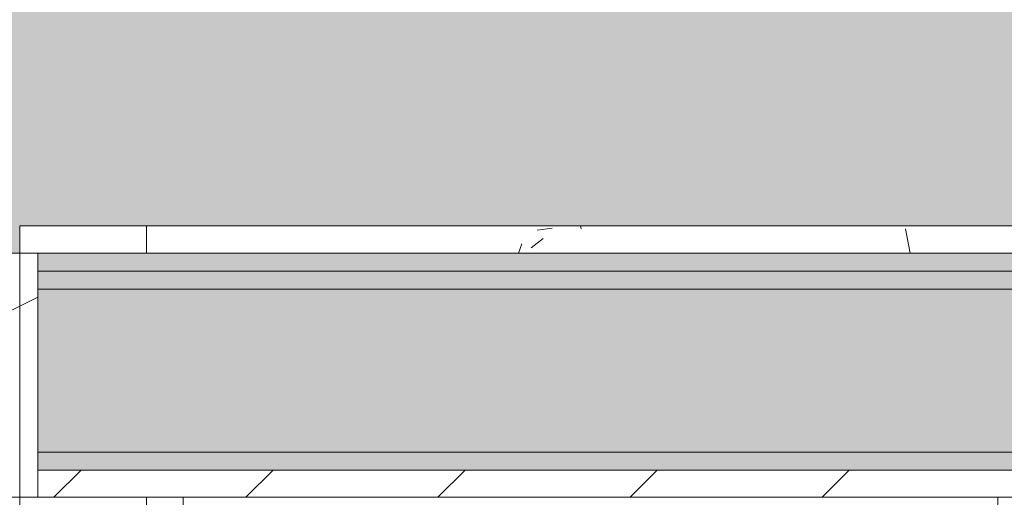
# Model space of a CAD drawing. Header units: millimetres. Extents: x 5980700 to 6194397, y -12939 to 2351883.
# Tile 369 of 587: x 6095386 to 6095930, y -1906 to -1642. Entities that reach past the tile are written whole.
import ezdxf

# ---------------------------------------------------------------- set-up
doc = ezdxf.new("R2010")
doc.units = ezdxf.units.MM
for name, color, linetype, lineweight in [('A-DOOR', 31, 'Continuous', 9), ('A-FLOR-PATT', 8, 'Continuous', 18), ('A-WALL', 113, 'Continuous', 18), ('A-WALL-PATT', 111, 'Continuous', 25)]:
    doc.layers.add(name, color=color, linetype=linetype, lineweight=lineweight)
pattern_1 = [(49.99999999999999, (0, 0), (182.184668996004, -15.93908553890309), [19.05, -209.55]), (355, (0, 0), (-35.24242749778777, 191.0566080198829), [15.24, -167.64]), (100.451, (15.182, -1.328), (146.9425016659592, 175.1166878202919), [16.19, -178.09]), (46.184, (0, 50.8), (271.0788941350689, -42.04327417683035), [28.575, -314.325]), (96.636, (22.59, 47.297), (237.4025071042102, 247.4272132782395), [24.285, -267.135]), (351.184, (0, 50.8), (237.404605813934, 247.4251178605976), [22.86, -251.46]), (21, (25.4, 38.1), (151.6148798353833, -102.2655185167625), [19.05, -209.55]), (326, (25.4, 38.1), (61.80235996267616, 184.1877424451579), [15.24, -167.64]), (71.45100000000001, (38.035, 29.578), (213.4170626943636, 81.92136778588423), [16.19, -178.09]), (37.50000000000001, (0, 0), (3.08832282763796, 84.55507579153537), [8.382, -157.226, 8.382, -161.798, -168.275]), (37.50000000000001, (0, 0), (3.08832282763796, 84.55507579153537), [-335.788, 8.382, -159.893]), (7.499999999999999, (0, 0), (66.81943811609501, 100.1807470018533), [8.382, -88.646, 8.382, -153.416, -64.135]), (7.499999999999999, (0, 0), (66.81943811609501, 100.1807470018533), [-258.826, 8.382, -55.753]), (327.5, (-56.642, 0), (135.5904877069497, -5.7289126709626), [8.382, -55.118, 8.382, -189.738, -262.89]), (327.5, (-56.642, 0), (135.5904877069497, -5.7289126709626), [-261.62, 8.382, -254.508]), (317.5, (-82.042, 0), (148.1288864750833, 25.42676126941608), [8.382, -74.168, 8.382, -123.19, -186.69]), (317.5, (-82.042, 0), (148.1288864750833, 25.42676126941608), [-214.122, 8.382, -178.308])]
pattern_2 = [(216.87, (-2504.785, 2254.841), (1249.498511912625, 833.0022321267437), [208.25, -1874.25]), (206.565, (-2254.885, 2129.891), (-416.5006794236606, -416.5003825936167), [465.661, -465.661]), (198.435, (-2254.885, 1921.641), (-832.9995359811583, -416.5008561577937), [263.4179999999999, -1053.671])]

# ---------------------------------------------------------------- blocks, each defined once
blk = doc.blocks.new('HRT-ESQ_PORTA-1FL_PCD1 - 92x210cm_100x215cm-1FL-MAD-3_0cmFolha_Maçaneta 01 - PCD-3846847-PLANTA DE CAIMENTO DE PISOS - 1 PAV_')
at = {"layer": 'A-DOOR', "lineweight": 5}
h = blk.add_hatch(dxfattribs=at)
h.set_pattern_fill('FP_139', color=256, style=0, pattern_type=2)
h.set_pattern_definition(pattern_2)
h.paths.add_polyline_path([(458.4473324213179, -67.50000000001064), (459.9999999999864, -67.50000000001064), (459.9999999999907, 67.49999999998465), (449.9999999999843, 67.49999999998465), (449.9999999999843, -67.50000000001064)])
h.paths.add_polyline_path([(-450.0000000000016, -67.50000000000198), (-450.0000000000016, 67.49999999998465), (-460.0000000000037, 67.49999999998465), (-460.0000000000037, -67.50000000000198)])
h = blk.add_hatch(dxfattribs=at)
h.set_pattern_fill('FP_139', color=256, style=0, pattern_type=2)
h.set_pattern_definition(pattern_2)
h.paths.add_polyline_path([(429.9999999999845, -67.50000000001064), (449.9999999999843, -67.50000000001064), (449.9999999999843, 67.49999999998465), (439.9999999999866, 67.49999999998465), (439.9999999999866, 37.50000000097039), (429.9999999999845, 37.07997293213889), (429.9999999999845, -67.08994063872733)])
h.paths.add_polyline_path([(-430.0000000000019, -67.50000000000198), (-430.0000000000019, 37.50000000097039), (-440.0000000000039, 37.50000000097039), (-440.0000000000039, 67.49999999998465), (-450.0000000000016, 67.49999999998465), (-450.0000000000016, -67.50000000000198)])
at = {"layer": 'A-DOOR', "color": 250, "lineweight": 5}
for p, q in [((519.99999999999, 82.50000000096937), (449.9999999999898, 82.50000000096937)), ((449.9999999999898, 82.50000000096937), (449.9999999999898, 67.50000000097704)), ((519.9999999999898, 67.50000000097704), (519.99999999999, 82.50000000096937)), ((449.9999999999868, 67.50000000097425), (439.9999999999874, 67.50000000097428)), ((449.9999999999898, 67.50000000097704), (519.9999999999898, 67.50000000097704)), ((459.9999999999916, 67.50000000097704), (449.9999999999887, 67.50000000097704)), ((449.9999999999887, 67.50000000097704), (449.9999999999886, -67.5)), ((449.9999999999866, -67.50000000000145), (449.9999999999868, 67.50000000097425)), ((459.9999999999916, -67.5), (459.9999999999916, 67.50000000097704)), ((429.9999999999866, -67.50000000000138), (449.9999999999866, -67.50000000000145)), ((519.99999999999, -67.50000000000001), (449.9999999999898, -67.50000000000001)), ((449.9999999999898, -67.50000000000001), (449.9999999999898, -82.49999999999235)), ((449.9999999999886, -67.5), (459.9999999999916, -67.5)), ((519.9999999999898, -82.49999999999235), (519.99999999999, -67.50000000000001))]:
    blk.add_line(p, q, dxfattribs=at)
blk = doc.blocks.new('BE-PMSa-MOD-ARQ-CONEXAODOFUTURO-EX-000-R_rvt-2-PLANTA DE CAIMENTO DE PISOS - 1 PAV_')
at = {"layer": 'A-FLOR-PATT', "lineweight": 5}
h = blk.add_hatch(dxfattribs=at)
h.set_pattern_fill('FP_100', color=133, style=0, pattern_type=2)
h.set_pattern_definition(pattern_1)
h.paths.add_polyline_path([(-1916.114845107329, -8177.825683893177), (-1683.614845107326, -8177.825683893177), (-1683.614845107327, -1915.841005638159), (-3033.614845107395, -1915.841005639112), (-3033.614845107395, -1900.841005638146), (-3933.614845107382, -1900.841005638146), (-3933.614845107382, -2050.841005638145), (-1818.614845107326, -2050.841005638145), (-1818.614845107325, -8042.852683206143), (-4146.617820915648, -8042.852683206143), (-4146.617820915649, -4063.841794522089), (-3970.61666258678, -4063.841794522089), (-3970.61666258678, -3457.84179452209), (-4146.617820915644, -3457.84179452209), (-4146.617820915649, -2138.841794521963), (-3970.61666258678, -2138.841794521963), (-3970.61666258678, -2050.841005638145), (-3963.614845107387, -2050.841005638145), (-3963.614845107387, -1900.841005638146), (-3973.614845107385, -1900.841005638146), (-3973.614845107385, -1915.841005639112), (-4105.616662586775, -1915.841005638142), (-4105.616662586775, -2003.84179452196), (-4281.617820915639, -2003.84179452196), (-4281.617820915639, -3592.841794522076), (-4105.61666258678, -3592.841794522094), (-4105.61666258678, -3928.841794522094), (-4281.617820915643, -3928.841794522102), (-4281.615120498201, -8177.82568389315), (-1916.459753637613, -8177.825683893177)])
h.paths.add_polyline_path([(8258.385255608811, -8167.825683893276), (15620.8643440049, -8167.825683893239), (15620.86434400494, -1925.841005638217), (12311.88333741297, -1925.841005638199), (12311.88333741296, -2018.841794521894), (11955.88333741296, -2018.841794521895), (11955.88333741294, -1925.841005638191), (9541.385154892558, -1925.841005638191), (9541.385154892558, -1915.841005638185), (9491.385154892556, -1915.841005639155), (9491.385154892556, -1900.841005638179), (8591.38515489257, -1900.841005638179), (8591.38515489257, -2050.841005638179), (11830.88333741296, -2050.841005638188), (11830.88333741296, -2143.841794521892), (12436.88333741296, -2143.841794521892), (12436.88333741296, -2050.841005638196), (15495.86434400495, -2050.841005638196), (15495.86434400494, -8042.825683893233), (8383.385255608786, -8042.825683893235), (8383.385255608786, -4063.841794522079), (8559.379702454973, -4063.841794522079), (8559.379702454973, -3457.841794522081), (8383.385255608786, -3457.84179452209), (8383.385255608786, -2138.841794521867), (8559.379702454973, -2138.84179452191), (8559.379702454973, -2050.841005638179), (8561.385154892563, -2050.753085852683), (8561.385154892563, -1900.841005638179), (8551.38515489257, -1900.841005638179), (8551.38515489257, -1915.841005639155), (8501.385154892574, -1915.841005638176), (8501.385154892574, -1925.841005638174), (8434.379702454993, -1925.841005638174), (8434.379702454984, -2013.841794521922), (8258.385255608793, -2013.841794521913), (8258.385255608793, -3582.841794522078), (8434.379702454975, -3582.841794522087), (8434.379702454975, -3938.841794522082), (8258.385255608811, -3938.841794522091), (8258.385255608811, -8156.700611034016)])
h.paths.add_polyline_path([(19984.7546155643, -8167.825683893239), (20089.38682609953, -8167.825683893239), (20089.38682609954, -5194.841794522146), (19913.3833374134, -5194.841794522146), (19913.3833374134, -4838.841794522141), (20089.38682609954, -4838.841794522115), (20089.38682609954, -2013.84179452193), (19913.3833374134, -2013.841794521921), (19913.3833374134, -1657.841794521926), (20089.38682609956, -1657.841794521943), (20089.38682609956, 1166.158205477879), (19913.38333741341, 1166.158205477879), (19913.38333741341, 1522.158205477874), (20089.38682609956, 1522.158205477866), (20089.38682609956, 4296.158205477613), (19913.38333741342, 4296.15820547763), (19913.3833374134, 4461.658994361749), (15971.88333741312, 4461.658994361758), (15971.88333741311, 4296.15820547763), (15800.86434400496, 4296.15820547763), (15800.86434400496, -605.8410056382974), (15790.86434400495, -605.8410056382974), (15790.86434400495, -655.841005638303), (15775.86434400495, -655.841005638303), (15775.86434400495, -1555.841005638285), (16091.88333741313, -1555.841005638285), (16091.88333741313, -1527.841794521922), (15925.86434400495, -1527.841794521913), (15925.86434400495, 4171.158205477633), (16096.88333741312, 4171.158205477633), (16097.48518693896, 4336.658994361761), (19788.38333741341, 4336.658994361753), (19788.38333741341, 4171.158205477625), (19964.38682609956, 4171.158205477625), (19964.38682609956, 1647.158205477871), (19788.38333741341, 1647.158205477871), (19788.38333741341, 1041.158205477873), (19964.38682609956, 1041.158205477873), (19964.38682609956, -1532.84179452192), (19788.38333741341, -1532.84179452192), (19788.38333741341, -2138.841794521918), (19964.38682609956, -2138.841794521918), (19964.38682609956, -4713.841794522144), (19788.3833374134, -4713.841794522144), (19788.3833374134, -5319.841794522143), (19964.38682609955, -5319.841794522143), (19964.38682609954, -8042.82568389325), (15925.86434400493, -8042.825683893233), (15925.86434400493, -2143.841794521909), (16091.88333741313, -2143.841794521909), (16091.88333741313, -1585.841005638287), (15775.86434400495, -1585.841005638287), (15775.86434400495, -1595.841005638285), (15790.86434400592, -1595.841005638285), (15790.86434400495, -1652.84179452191), (15966.88333741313, -1653.220801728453), (15966.88333741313, -2018.84179452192), (15800.86434400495, -2018.841794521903), (15800.86434400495, -8167.825683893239), (19925.14432074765, -8167.825683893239)])
h.paths.add_polyline_path([(-5690.728343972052, -8167.825683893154), (-4451.617820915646, -8167.825683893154), (-4451.617820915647, -1925.841005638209), (-4506.114845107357, -1925.84100563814), (-4506.114845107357, -1915.841005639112), (-4536.11484510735, -1915.841005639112), (-4536.11484510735, -1900.841005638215), (-4546.114845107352, -1900.841005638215), (-4546.114845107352, -2740.841005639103), (-4536.114845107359, -2740.841005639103), (-4536.114845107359, -2751.8410056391), (-4516.109778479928, -2751.8410056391), (-4516.109778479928, -2640.8410056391), (-4497.109778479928, -2640.8410056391), (-4497.109778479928, -2770.841005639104), (-4536.114845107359, -2770.841005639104), (-4536.114845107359, -2780.841005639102), (-4546.114845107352, -2780.841005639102), (-4546.114845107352, -2820.841005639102), (-4576.114845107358, -2820.841005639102), (-4576.617820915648, -8042.852683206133), (-11628.61484510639, -8042.852683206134), (-11628.6148451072, -2138.841794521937), (-11585.61666258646, -2138.841794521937), (-11585.61666258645, -2050.841005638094), (-8474.116662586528, -2050.841005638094), (-8474.116662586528, -2138.841794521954), (-7858.116662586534, -2138.841794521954), (-7858.116662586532, -2050.841005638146), (-4576.617820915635, -2050.841005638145), (-4576.617820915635, -1900.841005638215), (-5476.114845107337, -1900.841005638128), (-5476.114845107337, -1915.841005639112), (-5528.614845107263, -1915.841005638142), (-5528.614845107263, -1925.841005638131), (-7983.116662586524, -1925.841005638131), (-7983.116662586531, -2013.841794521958), (-8324.11666258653, -2013.841794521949), (-8324.11666258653, -2003.841794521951), (-8339.116662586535, -2003.84179452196), (-8339.116662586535, -1925.841005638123), (-11720.61666258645, -1925.841005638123), (-11720.61666258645, -2003.841794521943), (-11753.61484510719, -2003.841794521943), (-11753.61034441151, -8167.825683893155), (-5985.163661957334, -8167.825683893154)])
h.paths.add_polyline_path([(-15701.5291554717, -8167.825683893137), (-11933.6148451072, -8167.825683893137), (-11933.6148451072, -2013.841794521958), (-12076.61666258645, -2013.841794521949), (-12076.61666258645, -1657.841794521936), (-11923.61484510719, -1657.841794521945), (-11923.61484510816, -1515.8410056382), (-11908.61484510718, -1515.8410056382), (-11908.61484510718, -1505.841005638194), (-12058.61484510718, -1505.841005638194), (-12058.61484510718, -1532.841794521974), (-12201.61666258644, -1532.841794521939), (-12201.61666258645, -2138.841794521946), (-12058.61484510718, -2138.841794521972), (-12058.61484510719, -8042.851795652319), (-16321.61588608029, -8042.826571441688), (-16321.61588608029, -5319.841794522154), (-16145.61666258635, -5319.841794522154), (-16145.61666258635, -4713.841794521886), (-16321.61588608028, -4713.681888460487), (-16321.61588608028, -2138.84179452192), (-16145.61666258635, -2138.841794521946), (-16145.61666258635, -1532.841794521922), (-16321.61588608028, -1532.841794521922), (-16321.61588608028, 1041.158205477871), (-16145.61666258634, 1041.158205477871), (-16145.61666258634, 1647.158205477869), (-16321.61588608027, 1647.158205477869), (-16321.61588608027, 4171.158205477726), (-16145.61666258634, 4171.158205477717), (-16145.61666258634, 4336.658994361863), (-12201.61666258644, 4336.658994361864), (-12201.61666258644, 4171.158205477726), (-12058.61484510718, 4171.158205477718), (-12058.61484510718, -1475.841005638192), (-11908.61484510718, -1475.841005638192), (-11908.61484510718, -575.8410056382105), (-11923.61484510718, -575.8410056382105), (-11923.61484510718, -525.8410056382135), (-11933.61484510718, -525.8410056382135), (-11933.61484510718, 4296.158205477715), (-12076.61666258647, 4296.158205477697), (-12076.61666258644, 4461.658994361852), (-16270.61666258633, 4461.658994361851), (-16270.61666258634, 4296.158205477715), (-16446.62225526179, 4296.158205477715), (-16446.61588608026, 1522.158205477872), (-16270.61666258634, 1522.158205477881), (-16270.61666258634, 1166.158205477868), (-16446.62225526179, 1166.158205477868), (-16446.61588608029, -1657.841794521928), (-16270.61666258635, -1657.841794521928), (-16270.61666258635, -2013.841794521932), (-16446.6222552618, -2013.841794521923), (-16446.61588608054, -4838.841794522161), (-16270.61666258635, -4838.841794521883), (-16270.61666258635, -5194.841794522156), (-16446.62225526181, -5194.841794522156), (-16446.61573815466, -8167.825683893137), (-15735.98765560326, -8167.825683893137)])
h.paths.add_polyline_path([(8551.38515489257, -1770.841005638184), (9491.385154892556, -1770.841005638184), (9491.385154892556, -1755.841005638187), (9630.135154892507, -1755.841005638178), (9630.135154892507, -1740.841005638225), (11880.13515489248, -1741.712957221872), (11880.13515489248, -1755.841005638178), (11965.88333741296, -1755.841005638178), (11965.88333741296, -1662.841794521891), (12301.88333741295, -1662.841794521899), (12301.88333741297, -1755.841005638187), (12713.6541483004, -1755.841005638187), (12713.6541483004, -1740.841005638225), (14963.65414830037, -1741.712957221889), (14963.65414830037, -1755.841005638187), (15630.86434400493, -1755.841005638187), (15630.86434400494, -1595.841005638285), (15645.86434400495, -1595.841005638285), (15645.86434400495, -655.841005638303), (15630.86434400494, -655.841005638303), (15630.86434400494, -29.5925127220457), (15087.63515489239, -29.59251272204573), (15087.63515489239, -44.5925127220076), (12837.63515489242, -43.72056113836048), (12837.63515489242, -29.59251272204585), (11880.13515489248, -29.5925127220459), (11880.13515489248, -44.59251272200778), (9630.135154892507, -43.72056113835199), (9630.135154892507, -29.59251272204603), (9408.885154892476, -29.59251272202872), (9408.885154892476, -14.5925127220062), (8468.885154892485, -14.59251272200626), (8468.885154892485, -29.59251272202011), (8008.885154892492, -29.59251272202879), (8008.885154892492, -14.59251272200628), (7068.885154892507, -14.65234280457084), (7068.885154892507, -29.59251272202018), (4511.785154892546, -29.59251272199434), (4511.785154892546, 3549.158994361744), (3951.785154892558, 3549.158994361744), (3951.785154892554, 4471.658994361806), (2159.383337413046, 4471.658994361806), (2159.383337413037, 4306.158205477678), (1813.383337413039, 4306.15820547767), (1813.383337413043, 4471.658994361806), (284.8931309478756, 4471.658994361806), (284.8931309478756, 4486.658994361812), (77.29277039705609, 4486.658994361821), (77.29277039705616, 3238.903506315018), (70.48333741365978, 3238.903506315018), (70.48333741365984, 2137.158205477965), (121.3819838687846, 2137.158205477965), (121.3819838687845, 3231.348105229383), (111.0710947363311, 3241.658994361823), (106.381983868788, 3259.158994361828), (111.0710947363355, 3276.658994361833), (124.1088842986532, 3289.53068128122), (143.3753948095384, 3293.624861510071), (158.8819838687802, 3289.469883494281), (171.692873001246, 3276.658994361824), (176.3819838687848, 3259.158994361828), (171.692873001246, 3241.658994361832), (161.3819838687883, 3231.348105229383), (161.3819838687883, 2137.158205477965), (220.483337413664, 2137.158205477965), (220.4833374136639, 4336.658994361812), (1678.38333741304, 4336.658994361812), (1678.38333741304, 4171.158205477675), (2294.38333741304, 4171.158205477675), (2294.38333741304, 4336.658994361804), (3816.785154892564, 4336.658994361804), (3816.785154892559, 3414.158994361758), (4376.785154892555, 3414.158994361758), (4376.785154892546, -164.5925127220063), (15495.86434400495, -164.5925127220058), (15495.86434400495, -1620.841005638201), (12436.88333741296, -1620.841005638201), (12436.88333741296, -1527.841794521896), (11830.88333741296, -1527.841794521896), (11830.88333741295, -1620.841005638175), (8559.379702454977, -1620.841005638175), (8559.379702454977, -1532.841794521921), (7943.379702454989, -1532.841794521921), (7943.379702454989, -1620.841005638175), (2289.383337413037, -1620.841005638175), (2289.383337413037, -1527.841794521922), (2261.385126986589, -1527.841794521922), (2261.385126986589, -1770.841005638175), (3121.385126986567, -1770.841005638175), (3121.385126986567, -1755.8410056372), (4481.585154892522, -1755.841005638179), (4481.585154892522, -1770.841005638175), (5321.585154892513, -1770.841005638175), (5321.585154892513, -1755.841005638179), (7021.385154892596, -1755.841005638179), (7021.385154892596, -1770.841005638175), (7961.385154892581, -1770.841005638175), (7961.385154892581, -1755.841005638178), (8078.379702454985, -1755.841005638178), (8078.379702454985, -1667.841794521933), (8424.379702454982, -1667.841794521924), (8424.379702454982, -1755.841005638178), (8551.38515489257, -1755.841005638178)])
h.paths.add_polyline_path([(2231.385126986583, -1770.841005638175), (2231.385126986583, -1527.841794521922), (1766.385126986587, -1527.841794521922), (1766.385126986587, -1770.841005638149), (1776.385126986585, -1770.841005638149), (1776.385126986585, -1755.8410056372), (1818.383337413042, -1755.841005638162), (1818.383337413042, -1662.841794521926), (2154.383337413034, -1662.841794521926), (2154.383337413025, -1755.84100563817), (2221.385126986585, -1755.841005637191), (2221.385126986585, -1770.841005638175)])
h.paths.add_polyline_path([(-3963.614845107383, -1770.84100563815), (-3033.614845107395, -1770.84100563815), (-3033.614845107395, -1755.841005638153), (-1418.814900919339, -1755.841005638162), (-1418.814900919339, -1770.841005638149), (-578.8149009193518, -1770.841005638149), (-578.8149009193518, -1755.841005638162), (876.3851269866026, -1755.841005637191), (876.3851269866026, -1770.841005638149), (1736.38512698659, -1770.841005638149), (1736.38512698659, -1527.841794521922), (1683.383337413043, -1527.841794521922), (1683.383337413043, -1620.841005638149), (-3970.616662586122, -1620.84100563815), (-3970.61666258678, -1532.841794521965), (-4586.616662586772, -1532.841794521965), (-4586.616662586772, -1620.841005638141), (-7858.116662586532, -1620.841005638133), (-7858.116662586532, -1532.841794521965), (-8474.116662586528, -1532.841794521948), (-8474.116662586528, -1620.841005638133), (-11585.61666258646, -1620.841005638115), (-11585.61666258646, -1532.841794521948), (-11628.61484510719, -1532.841794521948), (-11628.61484510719, -164.6103600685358), (220.4833374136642, -164.6103600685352), (220.4833374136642, -29.61036006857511), (-2321.114845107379, -29.61036006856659), (-2321.114845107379, -14.61036006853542), (-3061.114845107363, -14.61036006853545), (-3061.114845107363, -29.61036006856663), (-3320.616662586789, -29.61036006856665), (-3320.616662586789, -14.61036006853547), (-4060.616662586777, -14.61036006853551), (-4060.616662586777, -29.61036006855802), (-4536.114845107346, -29.61036006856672), (-4536.114845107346, -14.61036006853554), (-5476.114845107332, -14.61036006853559), (-5476.114845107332, -29.6103600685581), (-5636.114845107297, -29.61036006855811), (-5636.114845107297, -44.61036006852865), (-7886.11484510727, -43.73840848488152), (-7886.11484510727, -29.61036006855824), (-8872.364845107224, -29.61036006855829), (-8872.364845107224, -44.6103600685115), (-11122.3648451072, -43.73840848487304), (-11122.3648451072, -29.61036006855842), (-11763.61484510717, -29.61036006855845), (-11763.61484510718, -575.8410056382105), (-11778.61484510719, -575.8410056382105), (-11778.61484510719, -1515.8410056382), (-11763.61484510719, -1515.8410056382), (-11763.61484510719, -1667.841794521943), (-11720.61666258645, -1667.841794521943), (-11720.61666258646, -1755.841005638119), (-11122.36484510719, -1755.841005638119), (-11122.36484510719, -1740.841005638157), (-8872.36484510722, -1741.712957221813), (-8872.36484510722, -1755.841005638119), (-8339.116662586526, -1755.841005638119), (-8339.116662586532, -1667.841794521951), (-7993.116662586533, -1667.841794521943), (-7993.116662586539, -1755.841005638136), (-7886.114845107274, -1755.841005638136), (-7886.114845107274, -1740.841005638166), (-5636.114845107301, -1741.712957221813), (-5636.114845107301, -1755.841005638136), (-5476.114845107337, -1755.841005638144), (-5476.114845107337, -1770.841005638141), (-4536.11484510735, -1770.841005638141), (-4536.11484510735, -1755.841005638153), (-4451.616662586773, -1755.841005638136), (-4451.616662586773, -1667.84179452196), (-4105.616662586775, -1667.84179452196), (-4105.616662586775, -1755.841005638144), (-3973.614845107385, -1755.841005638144), (-3973.614845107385, -1770.84100563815)])
h.paths.add_polyline_path([(-5396.293025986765, 115.3896399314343), (-4576.11484510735, 115.3896399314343), (-4576.11484510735, 431.4034837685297), (-4586.616662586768, 431.4034837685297), (-4586.616662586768, 265.3896399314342), (-11628.61484510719, 265.3896399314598), (-11628.61484510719, 4171.158205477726), (-11585.61666258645, 4171.158205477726), (-11585.61666258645, 4336.658994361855), (-8474.116662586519, 4336.658994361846), (-8474.116662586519, 4171.158205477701), (-7858.116662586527, 4171.158205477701), (-7858.116662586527, 4336.658994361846), (-4586.616662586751, 4336.658994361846), (-4586.616662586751, 4171.158205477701), (-4538.614845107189, 4171.158205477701), (-4538.614845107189, 2287.158205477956), (-4586.616662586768, 2287.158205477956), (-4586.616662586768, 1681.158205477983), (-4538.614845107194, 1681.158205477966), (-4538.614845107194, 995.3896399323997), (-4536.114845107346, 995.3896399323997), (-4536.114845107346, 985.3896399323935), (-4497.109778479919, 985.3896399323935), (-4497.109778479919, 855.3896399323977), (-4516.109778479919, 855.3896399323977), (-4516.109778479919, 966.3896399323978), (-4536.114845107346, 966.3896399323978), (-4536.114845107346, 955.3896399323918), (-4538.614845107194, 955.3896399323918), (-4538.614845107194, 431.4034837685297), (-4546.114845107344, 431.4034837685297), (-4546.114845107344, 115.3896399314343), (-4536.114845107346, 115.3896399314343), (-4536.114845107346, 130.3896399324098), (-4486.114845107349, 130.3896399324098), (-4486.114845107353, 140.3896399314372), (-4461.616662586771, 140.3896399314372), (-4461.616662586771, 306.4034837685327), (-4413.614845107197, 306.4034837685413), (-4413.614845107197, 1806.158205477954), (-4461.616662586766, 1806.158205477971), (-4461.616662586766, 2162.158205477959), (-4413.614845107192, 2162.158205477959), (-4413.614845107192, 4296.158205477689), (-4461.616662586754, 4296.158205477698), (-4461.616662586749, 4461.658994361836), (-7983.116662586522, 4461.658994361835), (-7983.116662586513, 4296.158205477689), (-8349.116662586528, 4296.158205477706), (-8349.116662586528, 4461.658994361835), (-11710.61666258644, 4461.658994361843), (-11710.61666258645, 4296.158205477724), (-11753.61484510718, 4296.158205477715), (-11753.61484510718, 140.3896399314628), (-5526.11484510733, 140.3896399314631), (-5526.11484510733, 130.3896399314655), (-5476.114845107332, 130.3896399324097), (-5476.114845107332, 115.3896399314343), (-5466.11484510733, 115.3896399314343)])
h.paths.add_polyline_path([(8478.885154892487, 115.4074872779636), (8478.885154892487, 431.4034837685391), (8378.385255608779, 431.4034837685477), (8378.385255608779, 1037.158205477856), (8561.383337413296, 1037.158205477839), (8561.383337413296, 1651.158205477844), (8378.385255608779, 1651.158205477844), (8378.385255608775, 4171.158205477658), (8559.383337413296, 4171.158205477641), (8559.383337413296, 4336.658994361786), (11825.88333741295, 4336.658994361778), (11825.88333741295, 4171.158205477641), (12441.88333741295, 4171.158205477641), (12441.88333741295, 4336.658994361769), (15495.86434400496, 4336.65899436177), (15495.86434400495, 265.4074872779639), (8559.379702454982, 265.4074872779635), (8559.379702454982, 431.4034837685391), (8508.885154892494, 431.4034837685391), (8508.885154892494, 115.4074872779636), (9408.885154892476, 115.4074872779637), (9408.885154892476, 130.4074872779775), (9438.885154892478, 130.4074872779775), (9438.885154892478, 140.4074872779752), (15620.86434400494, 140.4074872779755), (15620.86434400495, 4461.658994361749), (12316.88333741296, 4461.658994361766), (12316.88333741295, 4296.158205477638), (11950.88333741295, 4296.158205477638), (11950.88333741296, 4461.658994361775), (8434.383337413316, 4461.658994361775), (8434.383337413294, 4296.158205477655), (8253.385255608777, 4296.158205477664), (8253.385255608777, 1526.158205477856), (8436.383337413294, 1526.158205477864), (8436.383337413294, 1162.158205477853), (8253.385255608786, 1162.158205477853), (8253.385255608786, 306.4034837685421), (8434.379702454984, 306.4034837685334), (8434.379702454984, 140.4074872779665), (8438.885154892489, 140.4074872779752), (8438.885154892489, 130.4074872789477), (8468.885154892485, 130.4074872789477), (8468.885154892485, 115.4074872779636)])
h.paths.add_polyline_path([(7078.885154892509, 115.4074872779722), (7968.885154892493, 115.4074872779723), (7968.885154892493, 955.4074872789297), (7958.885154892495, 955.4074872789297), (7958.885154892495, 966.4074872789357), (7948.385255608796, 966.4074872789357), (7948.385255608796, 265.4074872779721), (4806.785154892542, 265.4074872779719), (4806.785154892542, 4336.658994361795), (7948.385255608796, 4336.658994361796), (7948.385255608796, 985.4074872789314), (7958.885154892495, 985.4074872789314), (7958.885154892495, 995.4074872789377), (7968.885154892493, 995.4074872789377), (7968.885154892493, 1035.407487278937), (7998.885154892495, 1035.407487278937), (7998.885154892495, 995.4074872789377), (8008.885154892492, 995.4074872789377), (8008.885154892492, 985.4074872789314), (8047.890221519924, 985.4074872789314), (8047.890221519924, 855.4074872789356), (8028.890221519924, 855.4074872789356), (8028.890221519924, 966.4074872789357), (8008.885154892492, 966.4074872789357), (8008.885154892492, 955.4074872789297), (7998.885154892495, 955.4074872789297), (7998.885154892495, 115.4074872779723), (8008.885154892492, 115.4074872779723), (8008.885154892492, 130.4074872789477), (8083.385255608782, 130.4074872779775), (8083.385255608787, 4471.65899436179), (4671.785154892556, 4471.658994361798), (4671.785154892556, 130.4074872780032), (7068.885154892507, 130.4074872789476), (7068.885154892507, 115.4074872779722)])
h.paths.add_polyline_path([(1857.919751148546, 1037.158205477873), (2296.383337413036, 1037.158205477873), (2296.383337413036, 1651.158205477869), (1676.383337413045, 1651.158205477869), (1676.383337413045, 1037.158205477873), (1826.383337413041, 1037.158205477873)])
h.paths.add_polyline_path([(2161.383337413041, 1172.158205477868), (1811.383337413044, 1172.158205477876), (1811.383337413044, 1516.158205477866), (2161.383337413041, 1516.158205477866), (2161.383337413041, 1177.256799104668)])
h.paths.add_polyline_path([(137.9111174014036, 3278.855100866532), (131.3834321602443, 3276.480338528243), (131.3834321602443, 3259.158994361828), (137.9112161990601, 3259.158994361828), (137.9112161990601, 3277.667937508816)])
h.paths.add_polyline_path([(141.3819838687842, 3259.158994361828), (161.3819838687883, 3259.158994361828), (158.7024919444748, 3268.550988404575), (155.5241194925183, 3273.003317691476), (148.2594671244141, 3277.615929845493), (141.461635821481, 3278.855091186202), (137.9111174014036, 3278.855100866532), (137.9112161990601, 3259.158994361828), (139.4408410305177, 3259.158994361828)])
h.paths.add_polyline_path([(127.2398482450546, 3259.158994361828), (131.3834321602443, 3259.60654442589), (131.3834321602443, 3276.480338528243), (126.061811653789, 3272.015600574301), (122.0634673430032, 3263.023564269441), (122.1477157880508, 3259.158994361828), (126.061811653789, 3259.158994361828)])
h = blk.add_hatch(dxfattribs=at)
h.set_pattern_fill('FP_144', color=71, style=0, pattern_type=2)
h.set_pattern_definition([(90, (6526.385, 1246.659), (-450, 2.755455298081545e-14), []), (180, (6526.385, 1246.659), (-5.510910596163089e-14, -450), [])])
h.paths.add_polyline_path([(2847.45629394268, -3730.84100563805), (3761.385126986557, -3730.84100563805), (3761.385126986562, -3358.341005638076), (4026.385126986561, -3358.341005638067), (4025.238580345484, -2195.445995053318), (4020.40895121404, -2195.445995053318), (4019.352346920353, -2199.919882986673), (4016.405816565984, -2203.448345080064), (4012.192023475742, -2205.28574369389), (4009.882635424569, -2205.432135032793), (4009.628444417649, -2210.255070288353), (3954.338246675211, -2202.233864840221), (3910.631019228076, -2187.66144950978), (3894.411918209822, -2180.319152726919), (3866.874152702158, -2165.038698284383), (3850.299272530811, -2153.94586468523), (3813.276916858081, -2122.973039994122), (3785.924089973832, -2090.791924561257), (3774.478122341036, -2074.478195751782), (3751.363377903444, -2032.902562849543), (3737.646886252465, -1994.098758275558), (3732.054418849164, -1971.860110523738), (3727.209032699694, -1940.139028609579), (3726.508883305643, -1926.594422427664), (3730.81782181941, -1926.367321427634), (3731.63749387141, -1921.844023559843), (3734.394231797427, -1918.16537137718), (3738.505479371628, -1916.10874081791), (3740.80396179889, -1915.841005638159), (3740.80396179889, -1910.84100563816), (4017.15810483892, -1911.914294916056), (4020.171271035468, -1913.528505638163), (4024.688837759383, -1920.579381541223), (4025.408967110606, -1923.199056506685), (4025.637149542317, -1905.84100563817), (3191.385126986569, -1905.84100563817), (3191.385126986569, -1920.841005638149), (3121.385126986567, -1920.841005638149), (3121.385126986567, -1905.84100563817), (3101.385126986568, -1905.430946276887), (3101.385126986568, -1903.341005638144), (2241.385126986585, -1903.341005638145), (2241.385126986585, -1905.841005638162), (2221.385126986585, -1905.841005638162), (2221.385126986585, -1920.841005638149), (2151.385126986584, -1920.841005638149), (2151.385126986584, -1905.841005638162), (2144.383337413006, -1905.841005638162), (2144.383337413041, -1998.841794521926), (2026.385126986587, -1998.841794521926), (2026.385126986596, -3730.841005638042), (2837.467686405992, -3730.84100563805)])
h.paths.add_polyline_path([(2553.460559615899, -3720.199074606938), (2499.975262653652, -3719.540927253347), (2494.488824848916, -3717.266518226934), (2492.420134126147, -3712.790236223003), (2491.561066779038, -3710.195970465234), (2492.242601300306, -3584.990854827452), (2499.088020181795, -3575.333250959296), (2502.561937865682, -3572.772683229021), (2504.798029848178, -3571.505334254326), (2506.41848026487, -3570.851812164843), (2510.740271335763, -3570.506730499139), (2512.515018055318, -3570.166125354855), (2521.441390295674, -3570.166125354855), (2501.618363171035, -3517.051860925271), (2489.700035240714, -3472.324388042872), (2481.064460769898, -3422.552141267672), (2477.21626771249, -3377.271378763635), (2477.461789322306, -3326.766487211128), (2481.468931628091, -3281.813879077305), (2490.781241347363, -3231.273323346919), (2501.066562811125, -3192.606873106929), (2516.720450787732, -3157.063492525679), (2527.206676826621, -3140.69236963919), (2536.873574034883, -3128.404159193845), (2553.460559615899, -3111.648691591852), (2567.693262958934, -3100.206550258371), (2587.112969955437, -3087.811936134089), (2607.297337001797, -3078.173929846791), (2634.18590067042, -3070.141680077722), (2655.700894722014, -3066.609142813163), (2675.355217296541, -3065.5512660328), (2700.678218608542, -3067.631030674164), (2725.434746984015, -3073.212176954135), (2746.538438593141, -3080.949696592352), (2767.753144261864, -3091.915144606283), (2785.351341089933, -3103.809814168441), (2805.294984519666, -3122.191259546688), (2820.563577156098, -3140.692369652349), (2831.04980318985, -3157.063492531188), (2836.638824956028, -3167.775454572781), (2847.895877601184, -3196.481164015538), (2859.504289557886, -3241.889419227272), (2867.675921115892, -3293.80929998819), (2870.430339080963, -3327.704252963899), (2870.567359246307, -3377.042662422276), (2866.363238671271, -3424.918303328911), (2857.679376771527, -3473.653045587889), (2845.634656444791, -3518.478333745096), (2827.393565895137, -3567.576457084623), (2827.393565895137, -3570.166125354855), (2841.919456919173, -3570.669922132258), (2843.767157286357, -3572.155071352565), (2847.895877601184, -3573.248148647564), (2853.09784276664, -3577.69334454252), (2852.46119152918, -3578.091262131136), (2854.693056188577, -3580.681695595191), (2856.119978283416, -3583.314283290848), (2857.459187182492, -3590.158107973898), (2856.798178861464, -3711.788064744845), (2854.526877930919, -3717.271316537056), (2850.050348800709, -3719.340117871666), (2847.45629394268, -3720.199074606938), (2627.069389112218, -3720.199074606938)])
h.paths.add_polyline_path([(2523.364797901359, -3570.166125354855), (2523.722988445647, -3570.166125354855), (2522.962262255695, -3570.166125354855)])
h.paths.add_polyline_path([(2824.034150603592, -3570.166125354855), (2824.870033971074, -3570.00385190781), (2834.555240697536, -3546.103222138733), (2832.269156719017, -3549.118594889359), (2823.616134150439, -3570.166125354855)])
h.paths.add_polyline_path([(2843.964183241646, -3519.434504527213), (2848.338133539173, -3504.693665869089), (2857.902788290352, -3467.461942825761), (2857.679376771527, -3462.754966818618), (2844.266051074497, -3518.187002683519)])
h.paths.add_polyline_path([(2863.306611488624, -3435.901082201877), (2866.602236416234, -3410.105472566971), (2863.412666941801, -3434.653049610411)])
h.paths.add_polyline_path([(2869.419601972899, -3351.476944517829), (2868.384299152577, -3318.449403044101), (2866.433130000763, -3307.538711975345), (2869.419028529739, -3351.468507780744)])
h.paths.add_polyline_path([(2862.88845642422, -3269.2450043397), (2854.47090004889, -3226.481814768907), (2853.511617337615, -3227.412125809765), (2861.583906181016, -3263.42501624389)])
h.paths.add_polyline_path([(4015.408951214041, -2340.841005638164), (4013.496295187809, -2338.525979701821), (4013.428143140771, -2337.623003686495), (4012.089271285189, -2334.876820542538), (4011.583542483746, -2334.434349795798), (4011.583542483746, -2329.707153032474), (4010.941097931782, -2324.417523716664), (4011.78280786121, -2291.350888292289), (4012.089271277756, -2290.391243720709), (4012.357519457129, -2286.570495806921), (4013.345404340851, -2285.022835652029), (4013.496295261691, -2283.265101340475), (4012.060830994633, -2282.743462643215), (4015.408951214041, -2280.841005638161), (4025.408951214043, -2280.841005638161), (4025.408951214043, -2340.841005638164)])
h.paths.add_polyline_path([(4009.411923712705, -2331.689160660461), (4000.408951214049, -2326.691005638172), (3925.487554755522, -2325.564912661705), (3924.095797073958, -2325.14142636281), (3921.547032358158, -2325.083662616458), (3913.062618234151, -2316.601233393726), (3912.538667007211, -2308.049229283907), (3913.205275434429, -2304.909167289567), (3917.965993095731, -2298.469374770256), (3920.19936367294, -2298.469374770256), (3922.346847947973, -2296.427215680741), (3929.737679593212, -2295.302299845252), (3945.698169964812, -2294.997180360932), (3970.922582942, -2295.030383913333), (4000.873262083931, -2293.974493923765), (4009.411923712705, -2289.992850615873), (4009.411923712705, -2329.698339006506)])
h.paths.add_polyline_path([(4020.360191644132, -2202.612661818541), (4020.360191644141, -2199.322013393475), (4021.978240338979, -2198.362161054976), (4022.872702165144, -2200.857970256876), (4021.373637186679, -2203.14626636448), (4020.40895121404, -2202.638334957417)])
h.paths.add_polyline_path([(4017.041936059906, -2205.760635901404), (4018.084585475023, -2201.855725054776), (4020.164498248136, -2203.490623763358), (4018.994805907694, -2205.432135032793), (4017.83091966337, -2205.627917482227)])
h.paths.add_polyline_path([(4014.83399456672, -2208.262642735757), (4012.712165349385, -2207.1527316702), (4014.405933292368, -2204.612462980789), (4017.683729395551, -2207.1527316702), (4017.041936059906, -2207.680146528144)])
h.paths.add_polyline_path([(3995.491824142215, -2194.2664200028), (3995.946367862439, -2193.107441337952), (3995.582290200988, -2193.409373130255), (3995.496774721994, -2194.219519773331)])
h.paths.add_polyline_path([(3995.946367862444, -2189.960216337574), (4003.665912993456, -2186.963844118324), (4005.136357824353, -2180.841005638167), (4004.245758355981, -2181.338243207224), (4002.72106107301, -2186.963844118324), (4000.052537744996, -2187.927002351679), (3988.833871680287, -2187.82056538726), (3995.998801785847, -2189.463473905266)])
h.paths.add_polyline_path([(3996.436575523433, -2185.316143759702), (3997.408951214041, -2181.229328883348), (3996.856465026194, -2181.338243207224), (3996.639114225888, -2183.397356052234)])
h.paths.add_polyline_path([(4010.023862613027, -2184.042427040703), (4009.296346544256, -2180.841005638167), (4009.296346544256, -2181.48019542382), (4009.882635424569, -2183.545040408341)])
h.paths.add_polyline_path([(4015.918695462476, -2049.037026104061), (4016.862897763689, -2047.75211666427), (4014.839659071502, -2048.494674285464), (4015.067514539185, -2048.609200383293)])
h.paths.add_polyline_path([(4019.144292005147, -2045.716780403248), (4020.40895121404, -2040.841005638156), (4019.144292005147, -2041.209514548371), (4014.083821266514, -2043.881864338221), (4018.782708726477, -2045.585671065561)])
h.paths.add_polyline_path([(3929.949535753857, -2034.584692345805), (3934.363214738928, -2027.460262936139), (3935.623463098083, -2021.839697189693), (3933.823789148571, -2025.231417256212), (3930.946640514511, -2032.177468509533)])
h.paths.add_polyline_path([(3917.204540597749, -2040.258619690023), (3920.983781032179, -2039.761073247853), (3928.393816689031, -2035.778437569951), (3925.807400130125, -2036.300421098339), (3917.702087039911, -2039.761073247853)])
h.paths.add_polyline_path([(3625.408951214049, -2024.724014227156), (3614.192026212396, -2020.053829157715), (3613.23122837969, -2017.173506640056), (3610.938859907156, -2014.430811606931), (3610.240387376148, -2010.192613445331), (3609.79012196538, -2009.615637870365), (3609.586619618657, -1982.647633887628), (3608.542439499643, -1935.37669476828), (3604.959189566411, -1926.838033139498), (3646.257106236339, -1926.838033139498), (3641.258951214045, -1940.139028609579), (3640.132577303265, -2011.867448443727), (3639.168756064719, -2014.590823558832), (3637.49296754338, -2016.353041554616), (3637.293619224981, -2018.598176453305), (3628.200727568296, -2023.711289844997)])
h.paths.add_polyline_path([(3895.991337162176, -2019.045416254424), (3896.665264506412, -2018.37148891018), (3899.211728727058, -2009.497931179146), (3898.486892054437, -2010.442556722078), (3896.488883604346, -2015.266175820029)])
h.paths.add_polyline_path([(3901.665264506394, -2006.300421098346), (3914.410259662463, -2000.626493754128), (3910.631019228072, -2001.124040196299), (3904.072488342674, -2004.453293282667)])
h.paths.add_polyline_path([(3750.706189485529, -1958.520597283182), (3748.049571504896, -1939.850516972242), (3749.618659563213, -1933.184151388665), (3750.937735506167, -1932.744949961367), (3755.445682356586, -1930.841005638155), (3754.915579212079, -1930.380154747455), (3748.025751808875, -1934.090042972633), (3746.959891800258, -1941.077710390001), (3749.791153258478, -1954.260158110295)])
h.paths.add_polyline_path([(3741.987587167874, -1940.796479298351), (3742.846062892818, -1939.590882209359), (3741.997068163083, -1940.139028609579), (3741.989548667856, -1940.660460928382)])
h.paths.add_polyline_path([(3750.937735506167, -1939.850516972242), (3755.445682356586, -1938.841005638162), (3754.915579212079, -1939.010576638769), (3751.898160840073, -1939.647718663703)])
h.paths.add_polyline_path([(3755.445682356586, -1927.135100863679), (3754.915579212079, -1925.904775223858), (3754.915579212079, -1926.985129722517)])
h.paths.add_polyline_path([(3625.869013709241, -1925.387900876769), (3601.138441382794, -1923.892437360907), (3599.042181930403, -1922.857458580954), (3597.833046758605, -1922.75366166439), (3597.225566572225, -1924.038053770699), (3595.408951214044, -1920.841005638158), (3595.408951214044, -1910.84100563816), (3655.408951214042, -1910.84100563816), (3655.408951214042, -1920.841005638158), (3653.091299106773, -1922.744524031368), (3652.544206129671, -1922.79148869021), (3649.444766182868, -1924.160685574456), (3647.690784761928, -1924.455423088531), (3644.266284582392, -1924.669229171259), (3638.876058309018, -1925.309257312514), (3628.087140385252, -1925.381148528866)])
h.paths.add_polyline_path([(3889.68059251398, -1924.853635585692), (3889.964852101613, -1923.86994231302), (3889.640303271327, -1924.473944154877)])
h.paths.add_polyline_path([(3889.551086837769, -1924.98314126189), (3889.467759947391, -1923.86994231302), (3887.755282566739, -1916.20769631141), (3887.803511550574, -1921.506251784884), (3889.485993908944, -1924.853635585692)])
h.paths.add_polyline_path([(3729.097225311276, -1923.537791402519), (3727.987314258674, -1921.415962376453), (3729.097225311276, -1918.566227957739), (3730.964213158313, -1920.298290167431), (3730.81782181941, -1922.390554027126), (3730.489320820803, -1922.609587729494)])
h.paths.add_polyline_path([(3892.368092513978, -1922.166135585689), (3893.351785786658, -1921.182442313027), (3894.433875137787, -1915.841005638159), (3891.451436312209, -1916.676117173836), (3890.664285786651, -1917.467248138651), (3891.451436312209, -1919.638111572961)])
h.paths.add_polyline_path([(3732.801611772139, -1919.844140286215), (3730.622039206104, -1918.419037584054), (3731.201831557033, -1916.432618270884), (3733.424305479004, -1916.897609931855), (3732.936043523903, -1919.20802138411)])
h.paths.add_polyline_path([(3736.33007386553, -1916.897609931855), (3732.930247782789, -1914.546910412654), (3733.63729444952, -1913.940486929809), (3735.854640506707, -1913.34100563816), (3737.724546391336, -1914.546910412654), (3736.671302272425, -1916.32239210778)])
at = {"layer": 'A-WALL'}
h = blk.add_hatch(color=10, dxfattribs=at)
h.paths.add_polyline_path([(3731.201831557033, -1780.841005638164), (4101.385126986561, -1780.841005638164), (4101.385126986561, -1770.841005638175), (3131.385126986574, -1770.841005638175), (3131.385126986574, -1780.841005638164), (3191.385126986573, -1780.841005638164)])
h.paths.add_polyline_path([(1963.65540596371, -1780.841005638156), (2098.683337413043, -1780.841005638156), (2098.683337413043, -1770.841005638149), (1951.385126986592, -1770.841005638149), (1951.385126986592, -1780.841005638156), (1956.38512698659, -1780.841005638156)])
h.paths.add_polyline_path([(2129.38333741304, -1780.841005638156), (2211.385126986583, -1780.841005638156), (2211.385126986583, -1770.841005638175), (2129.38333741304, -1770.841005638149)])
h.paths.add_polyline_path([(2109.383337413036, -1780.841005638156), (2119.383337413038, -1780.841005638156), (2119.383337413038, -1770.841005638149), (2109.38333741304, -1770.841005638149), (2109.383337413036, -1776.010087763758)])
at = {"layer": 'A-WALL', "lineweight": 5}
h = blk.add_hatch(color=9, dxfattribs=at)
h.paths.add_polyline_path([(2026.384126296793, -1790.841005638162), (2098.683337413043, -1790.841005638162), (2098.683337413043, -1780.841005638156), (1951.385126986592, -1780.841005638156), (1951.385126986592, -1790.841005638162), (1996.385126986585, -1790.841005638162)])
h.paths.add_polyline_path([(4101.385126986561, -1790.841005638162), (4101.385126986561, -1780.841005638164), (3131.385126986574, -1780.841005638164), (3131.385126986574, -1790.841005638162), (4025.637149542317, -1790.841005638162)])
h.paths.add_polyline_path([(2129.38333741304, -1790.841005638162), (2211.385126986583, -1790.841005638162), (2211.385126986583, -1780.841005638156), (2129.38333741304, -1780.841005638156)])
h.paths.add_polyline_path([(2109.383337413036, -1790.841005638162), (2119.383337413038, -1790.841005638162), (2119.383337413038, -1780.841005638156), (2109.383337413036, -1781.436250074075)])
h = blk.add_hatch(color=9, dxfattribs=at)
h.paths.add_polyline_path([(4056.385126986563, -1890.841005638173), (4056.385126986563, -1880.841005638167), (3131.385126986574, -1880.841005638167), (3131.385126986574, -1890.841005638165), (4036.385126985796, -1890.841005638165)])
h.paths.add_polyline_path([(2016.38512698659, -1890.841005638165), (2098.683337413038, -1890.841005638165), (2098.683337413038, -1880.841005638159), (1996.385126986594, -1880.841005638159), (1996.385126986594, -1890.841005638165)])
h.paths.add_polyline_path([(2119.383337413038, -1890.841005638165), (2119.383337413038, -1880.841005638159), (2109.383337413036, -1881.811896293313), (2109.383337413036, -1890.841005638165)])
h.paths.add_polyline_path([(2211.385126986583, -1890.841005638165), (2211.385126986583, -1880.841005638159), (2134.383337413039, -1880.841005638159), (2134.383337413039, -1890.841005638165), (2165.384232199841, -1890.841005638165)])
at = {"layer": 'A-WALL-PATT', "lineweight": 5}
h = blk.add_hatch(dxfattribs=at)
h.set_pattern_fill('FP_100', color=133, style=0, pattern_type=2)
h.set_pattern_definition(pattern_1)
h.paths.add_polyline_path([(4320.072467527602, -1770.841005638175), (4411.585154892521, -1770.841005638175), (4411.585154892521, -1755.84100563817), (3191.385126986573, -1755.84100563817), (3191.385126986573, -1770.841005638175), (4101.385126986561, -1770.841005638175)])
h = blk.add_hatch(color=57, dxfattribs=at)
h.paths.add_polyline_path([(3952.028320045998, -1880.841005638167), (4101.385126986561, -1880.841005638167), (4101.385126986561, -1790.841005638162), (3131.385126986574, -1790.841005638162), (3131.385126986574, -1880.841005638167), (3878.419490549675, -1880.841005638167)])
h.paths.add_polyline_path([(2119.383337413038, -1880.841005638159), (2211.385126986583, -1880.841005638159), (2211.385126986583, -1790.841005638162), (2109.383337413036, -1790.841005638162), (2109.383337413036, -1880.841005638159)])
h.paths.add_polyline_path([(1964.58992364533, -1880.841005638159), (2098.683337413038, -1880.841005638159), (2098.683337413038, -1851.89179452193), (2095.549379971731, -1844.325751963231), (2087.983337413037, -1841.191794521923), (1951.385126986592, -1841.191794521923), (1951.385142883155, -1880.841005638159)])
h.paths.add_polyline_path([(1964.58992364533, -1830.491794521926), (2089.550316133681, -1829.842730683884), (2095.549379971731, -1827.357837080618), (2098.683337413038, -1819.791794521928), (2098.683337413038, -1790.841005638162), (1951.385126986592, -1790.841005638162), (1951.385126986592, -1830.491794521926)])
h = blk.add_hatch(dxfattribs=at)
h.set_pattern_fill('FP_14', color=252, style=0, pattern_type=2)
h.set_pattern_definition([(45, (0, 0), (-53.03300858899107, 53.03300858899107), [])])
h.paths.add_polyline_path([(3142.331195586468, -1905.84100563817), (4036.385126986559, -1905.786951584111), (4036.385126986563, -1890.841005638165), (3131.385126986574, -1890.841005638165), (3132.491545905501, -1905.84100563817)])
h.paths.add_polyline_path([(2134.383337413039, -1905.841005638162), (2211.385126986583, -1905.841005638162), (2211.385126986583, -1890.841005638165), (2134.383337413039, -1890.841005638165), (2134.383337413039, -1905.433404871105)])
h.paths.add_polyline_path([(2109.383337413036, -1905.841005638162), (2119.383337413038, -1905.841005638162), (2119.383337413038, -1890.841005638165), (2109.383337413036, -1890.841005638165), (2109.383337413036, -1903.341005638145)])
h.paths.add_polyline_path([(2026.385126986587, -1905.841005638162), (2098.683337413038, -1905.841005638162), (2098.683337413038, -1890.841005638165), (2016.38512698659, -1890.841005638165), (2016.38512698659, -1905.841005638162)])
at = {"layer": 'A-WALL', "color": 90, "lineweight": 5}
for p, q in [((3191.385126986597, -1755.841005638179), (4411.585154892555, -1755.841005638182)), ((3131.3851269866, -1780.841005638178), (4101.385126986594, -1780.841005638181)), ((3131.3851269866, -1790.841005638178), (4101.385126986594, -1790.841005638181)), ((3131.3851269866, -1880.841005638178), (4056.385126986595, -1880.84100563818)), ((3131.3851269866, -1890.841005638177), (4036.385126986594, -1890.84100563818))]:
    blk.add_line(p, q, dxfattribs=at)
at = {"layer": 'A-WALL', "color": 130, "lineweight": 9}
for p, q in [((4101.385126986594, -1770.841005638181), (3191.385126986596, -1770.841005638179)), ((3191.385126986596, -1905.841005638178), (4026.385126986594, -1905.84100563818))]:
    blk.add_line(p, q, dxfattribs=at)
at = {"layer": 'A-DOOR', "color": 250, "lineweight": 5}
blk.add_blockref('HRT-ESQ_PORTA-1FL_PCD1 - 92x210cm_100x215cm-1FL-MAD-3_0cmFolha_Maçaneta 01 - PCD-3846847-PLANTA DE CAIMENTO DE PISOS - 1 PAV_', (2671.385126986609, -1838.341005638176), dxfattribs=at)

msp = doc.modelspace()

# ---------------------------------------------------------------- block references
at = {"color": 50, "lineweight": 5}
msp.add_blockref('BE-PMSa-MOD-ARQ-CONEXAODOFUTURO-EX-000-R_rvt-2-PLANTA DE CAIMENTO DE PISOS - 1 PAV_', (6092264.959189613, 0), dxfattribs=at)

doc.saveas('drawing.dxf')
